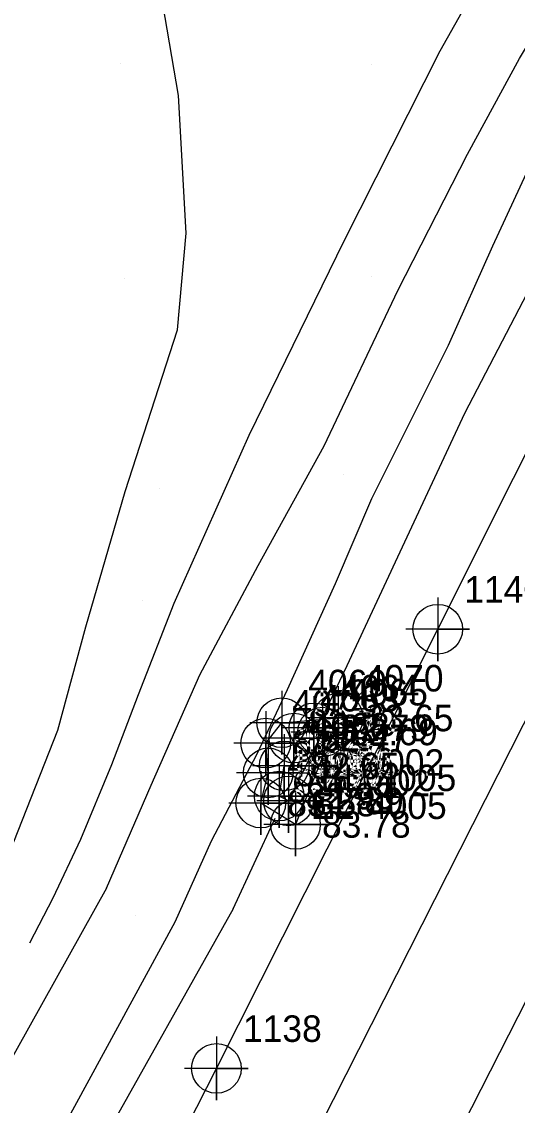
# Model space of a CAD drawing. Extents: x 2062781 to 2066835, y 358981 to 366501.
# Drawn here: x 2064137.7 to 2064184.4, y 361652.2 to 361754.3 of the extents above; entities that cross this region are included whole.
import ezdxf

# ---------------------------------------------------------------- set-up
doc = ezdxf.new("R2010")
doc.units = 0
for name, color, linetype in [('Exist DTM Breakline', 7, 'Continuous'), ('Exist DTM Breakline Cogo Comment', 7, 'Continuous'), ('Exist DTM Breakline Cogo Elevation', 7, 'Continuous'), ('Exist DTM Breakline Cogo Number', 7, 'Continuous'), ('Exist DTM Breakline Cogo Point CELL', 7, 'Continuous'), ('Exist DTM Crownline', 7, 'Continuous'), ('Exist DTM Ridgeline', 7, 'Continuous'), ('Exist DTM Ridgeline Cogo Comment', 7, 'Continuous'), ('Exist DTM Ridgeline Cogo Elevation', 7, 'Continuous'), ('Exist DTM Ridgeline Cogo Number', 7, 'Continuous'), ('Exist DTM Ridgeline Cogo Point CELL', 7, 'Continuous'), ('Exist Roads EOP', 7, 'Continuous'), ('Exist Roads EOP Cogo Number', 7, 'Continuous'), ('Exist Roads EOP Cogo Point CELL', 7, 'Continuous'), ('PH Exist DTM Breakline', 7, 'Continuous'), ('PH Exist DTM Point', 7, 'Continuous')]:
    doc.layers.add(name, color=color, linetype=linetype)

msp = doc.modelspace()

# ---------------------------------------------------------------- linework, layer by layer
at = {"layer": 'Exist DTM Breakline'}
msp.add_lwpolyline([(2064163.35, 361686.77), (2064165.25, 361687.73), (2064166.06, 361687.34), (2064162.85, 361680.84), (2064161.97, 361681.3), (2064162.45, 361684.14)], dxfattribs=at)
at = {"layer": 'Exist DTM Breakline Cogo Point CELL'}
for points in [[(2064165.25, 361690.73), (2064165.25, 361684.73), (2064165.25, 361687.73), (2064168.25, 361687.73), (2064162.25, 361687.73)], [(2064165.25, 361690.73), (2064165.25, 361684.73), (2064165.25, 361687.73), (2064168.25, 361687.73), (2064162.25, 361687.73)], [(2064165.25, 361690.73), (2064165.25, 361684.73), (2064165.25, 361687.73), (2064168.25, 361687.73), (2064162.25, 361687.73)], [(2064166.06, 361690.34), (2064166.06, 361684.34), (2064166.06, 361687.34), (2064169.06, 361687.34), (2064163.06, 361687.34)], [(2064166.06, 361690.34), (2064166.06, 361684.34), (2064166.06, 361687.34), (2064169.06, 361687.34), (2064163.06, 361687.34)], [(2064166.06, 361690.34), (2064166.06, 361684.34), (2064166.06, 361687.34), (2064169.06, 361687.34), (2064163.06, 361687.34)], [(2064163.35, 361689.77), (2064163.35, 361683.77), (2064163.35, 361686.77), (2064166.35, 361686.77), (2064160.35, 361686.77)], [(2064163.35, 361689.77), (2064163.35, 361683.77), (2064163.35, 361686.77), (2064166.35, 361686.77), (2064160.35, 361686.77)], [(2064163.35, 361689.77), (2064163.35, 361683.77), (2064163.35, 361686.77), (2064166.35, 361686.77), (2064160.35, 361686.77)], [(2064162.45, 361687.14), (2064162.45, 361681.14), (2064162.45, 361684.14), (2064165.45, 361684.14), (2064159.45, 361684.14)], [(2064162.45, 361687.14), (2064162.45, 361681.14), (2064162.45, 361684.14), (2064165.45, 361684.14), (2064159.45, 361684.14)], [(2064162.45, 361687.14), (2064162.45, 361681.14), (2064162.45, 361684.14), (2064165.45, 361684.14), (2064159.45, 361684.14)], [(2064161.97, 361684.3), (2064161.97, 361678.3), (2064161.97, 361681.3), (2064164.97, 361681.3), (2064158.97, 361681.3)], [(2064161.97, 361684.3), (2064161.97, 361678.3), (2064161.97, 361681.3), (2064164.97, 361681.3), (2064158.97, 361681.3)], [(2064161.97, 361684.3), (2064161.97, 361678.3), (2064161.97, 361681.3), (2064164.97, 361681.3), (2064158.97, 361681.3)], [(2064162.85, 361683.84), (2064162.85, 361677.84), (2064162.85, 361680.84), (2064165.85, 361680.84), (2064159.85, 361680.84)], [(2064162.85, 361683.84), (2064162.85, 361677.84), (2064162.85, 361680.84), (2064165.85, 361680.84), (2064159.85, 361680.84)], [(2064162.85, 361683.84), (2064162.85, 361677.84), (2064162.85, 361680.84), (2064165.85, 361680.84), (2064159.85, 361680.84)]]:
    msp.add_lwpolyline(points, dxfattribs=at)
for centre in [(2064165.25, 361687.73), (2064165.25, 361687.73), (2064165.25, 361687.73), (2064166.06, 361687.34), (2064166.06, 361687.34), (2064166.06, 361687.34), (2064163.35, 361686.77), (2064163.35, 361686.77), (2064163.35, 361686.77), (2064162.45, 361684.14), (2064162.45, 361684.14), (2064162.45, 361684.14), (2064161.97, 361681.3), (2064161.97, 361681.3), (2064161.97, 361681.3), (2064162.85, 361680.84), (2064162.85, 361680.84), (2064162.85, 361680.84)]:
    msp.add_circle(centre, 2.34, dxfattribs=at)
at = {"layer": 'Exist DTM Crownline'}
msp.add_lwpolyline([(2064265.44, 361845.69), (2064239.97, 361795.64), (2064213.32, 361743.86), (2064188.56, 361695.08), (2064163.47, 361645.6), (2064134.87, 361589.21), (2064123.65, 361567.03), (2064102.77, 361525.75), (2064081.5, 361483.76), (2064060.49, 361443.22), (2064039.79, 361402.12), (2064017.95, 361359.29), (2063998.02, 361320.11), (2063977.86, 361280.75), (2063957.66, 361241.43), (2063938.49, 361203.85), (2063917.61, 361163.02), (2063896.2, 361120.91), (2063873.97, 361077.23), (2063852.93, 361035.55), (2063832.77, 360995.69), (2063813.38, 360956.99), (2063791.84, 360915.2), (2063771.3, 360874.47)], dxfattribs=at)
at = {"layer": 'Exist DTM Ridgeline'}
msp.add_lwpolyline([(2064162.21, 361688.21), (2064167.54, 361688.66), (2064163.51, 361678.63), (2064160.23, 361680.64), (2064160.94, 361683.48), (2064160.7, 361686.29), (2064162.21, 361688.21)], dxfattribs=at)
at = {"layer": 'Exist DTM Ridgeline Cogo Point CELL'}
for points in [[(2064167.54, 361691.66), (2064167.54, 361685.66), (2064167.54, 361688.66), (2064170.54, 361688.66), (2064164.54, 361688.66)], [(2064167.54, 361691.66), (2064167.54, 361685.66), (2064167.54, 361688.66), (2064170.54, 361688.66), (2064164.54, 361688.66)], [(2064167.54, 361691.66), (2064167.54, 361685.66), (2064167.54, 361688.66), (2064170.54, 361688.66), (2064164.54, 361688.66)], [(2064162.21, 361691.21), (2064162.21, 361685.21), (2064162.21, 361688.21), (2064165.21, 361688.21), (2064159.21, 361688.21)], [(2064162.21, 361691.21), (2064162.21, 361685.21), (2064162.21, 361688.21), (2064165.21, 361688.21), (2064159.21, 361688.21)], [(2064162.21, 361691.21), (2064162.21, 361685.21), (2064162.21, 361688.21), (2064165.21, 361688.21), (2064159.21, 361688.21)], [(2064160.7, 361689.29), (2064160.7, 361683.29), (2064160.7, 361686.29), (2064163.7, 361686.29), (2064157.7, 361686.29)], [(2064160.7, 361689.29), (2064160.7, 361683.29), (2064160.7, 361686.29), (2064163.7, 361686.29), (2064157.7, 361686.29)], [(2064160.7, 361689.29), (2064160.7, 361683.29), (2064160.7, 361686.29), (2064163.7, 361686.29), (2064157.7, 361686.29)], [(2064160.94, 361686.48), (2064160.94, 361680.48), (2064160.94, 361683.48), (2064163.94, 361683.48), (2064157.94, 361683.48)], [(2064160.94, 361686.48), (2064160.94, 361680.48), (2064160.94, 361683.48), (2064163.94, 361683.48), (2064157.94, 361683.48)], [(2064160.94, 361686.48), (2064160.94, 361680.48), (2064160.94, 361683.48), (2064163.94, 361683.48), (2064157.94, 361683.48)], [(2064160.23, 361683.64), (2064160.23, 361677.64), (2064160.23, 361680.64), (2064163.23, 361680.64), (2064157.23, 361680.64)], [(2064160.23, 361683.64), (2064160.23, 361677.64), (2064160.23, 361680.64), (2064163.23, 361680.64), (2064157.23, 361680.64)], [(2064160.23, 361683.64), (2064160.23, 361677.64), (2064160.23, 361680.64), (2064163.23, 361680.64), (2064157.23, 361680.64)], [(2064163.51, 361681.63), (2064163.51, 361675.63), (2064163.51, 361678.63), (2064166.51, 361678.63), (2064160.51, 361678.63)], [(2064163.51, 361681.63), (2064163.51, 361675.63), (2064163.51, 361678.63), (2064166.51, 361678.63), (2064160.51, 361678.63)], [(2064163.51, 361681.63), (2064163.51, 361675.63), (2064163.51, 361678.63), (2064166.51, 361678.63), (2064160.51, 361678.63)]]:
    msp.add_lwpolyline(points, dxfattribs=at)
for centre in [(2064162.21, 361688.21), (2064162.21, 361688.21), (2064162.21, 361688.21), (2064167.54, 361688.66), (2064167.54, 361688.66), (2064167.54, 361688.66), (2064160.7, 361686.29), (2064160.7, 361686.29), (2064160.7, 361686.29), (2064160.94, 361683.48), (2064160.94, 361683.48), (2064160.94, 361683.48), (2064160.23, 361680.64), (2064160.23, 361680.64), (2064160.23, 361680.64), (2064163.51, 361678.63), (2064163.51, 361678.63), (2064163.51, 361678.63)]:
    msp.add_circle(centre, 2.34, dxfattribs=at)
at = {"layer": 'Exist Roads EOP'}
for points in [[(2063947.54, 361247.66), (2063967.28, 361286.12), (2063986.63, 361323.88), (2064008.24, 361366.15), (2064030.2, 361409.41), (2064050.53, 361448.69), (2064070.62, 361487.87), (2064093.97, 361533.43), (2064113.63, 361572.45), (2064134.87, 361614.05), (2064156.05, 361655.63), (2064176.93, 361697.03), (2064198.4, 361739.79), (2064219.67, 361781.23), (2064239.9, 361821.08), (2064255.89, 361852.54)], [(2063968.74, 361236.86), (2063988.59, 361275.84), (2064007.94, 361313.55), (2064029.34, 361355.45), (2064050.74, 361397.35), (2064071.71, 361438.16), (2064092.47, 361479.26), (2064113.84, 361521.24), (2064134.24, 361561.36), (2064154.67, 361602.17), (2064176.64, 361645.1), (2064197.63, 361686.25), (2064219.16, 361728.91), (2064239.98, 361769.73), (2064260.77, 361810.55), (2064276.59, 361841.97)]]:
    msp.add_lwpolyline(points, dxfattribs=at)
at = {"layer": 'Exist Roads EOP Cogo Point CELL'}
for points in [[(2064176.93, 361700.03), (2064176.93, 361694.03), (2064176.93, 361697.03), (2064179.93, 361697.03), (2064173.93, 361697.03)], [(2064176.93, 361700.03), (2064176.93, 361694.03), (2064176.93, 361697.03), (2064179.93, 361697.03), (2064173.93, 361697.03)], [(2064176.93, 361700.03), (2064176.93, 361694.03), (2064176.93, 361697.03), (2064179.93, 361697.03), (2064173.93, 361697.03)], [(2064156.05, 361658.63), (2064156.05, 361652.63), (2064156.05, 361655.63), (2064159.05, 361655.63), (2064153.05, 361655.63)], [(2064156.05, 361658.63), (2064156.05, 361652.63), (2064156.05, 361655.63), (2064159.05, 361655.63), (2064153.05, 361655.63)], [(2064156.05, 361658.63), (2064156.05, 361652.63), (2064156.05, 361655.63), (2064159.05, 361655.63), (2064153.05, 361655.63)]]:
    msp.add_lwpolyline(points, dxfattribs=at)
for centre in [(2064176.93, 361697.03), (2064176.93, 361697.03), (2064176.93, 361697.03), (2064156.05, 361655.63), (2064156.05, 361655.63), (2064156.05, 361655.63)]:
    msp.add_circle(centre, 2.34, dxfattribs=at)
at = {"layer": 'PH Exist DTM Breakline'}
for points in [[(2064249.47, 361855.75), (2064246.45, 361853.43), (2064241.9, 361850.6), (2064237.96, 361847.29), (2064233.98, 361841.72), (2064230.94, 361835.8), (2064226.37, 361830.06), (2064219.75, 361822.34), (2064212.83, 361810.63), (2064201.95, 361793.72), (2064195.36, 361783.12), (2064188.07, 361770.92), (2064177.12, 361751.51), (2064168.06, 361733.6), (2064159.1, 361715.3), (2064152.04, 361699.44), (2064148.67, 361690.85), (2064146.16, 361684.25), (2064143.23, 361677.22), (2064140.62, 361671.68), (2064138.42, 361667.45)], [(2064166.31, 361689.26), (2064168.37, 361693.61), (2064179.48, 361717.38), (2064194.04, 361745.34), (2064207.63, 361770.28), (2064216.64, 361786.23), (2064227.2, 361805.2), (2064232.23, 361818.87), (2064236.57, 361831.74), (2064235.41, 361835.84), (2064234.19, 361838.47)], [(2064232.89, 361836.8), (2064233.21, 361830.85), (2064231.24, 361824.57), (2064224, 361813.91), (2064218.16, 361803.52), (2064209.91, 361786.13), (2064202.97, 361772.28), (2064194.57, 361757.38), (2064187.24, 361744.27), (2064182.08, 361733.12), (2064177.9, 361723.76), (2064170.67, 361709.33), (2064167.25, 361701.32), (2064162.71, 361691.33), (2064159.86, 361685.24), (2064155.55, 361677.04), (2064152.12, 361669.42)], [(2064145.69, 361672.61), (2064149.89, 361682.34), (2064154.47, 361692.73), (2064160, 361703.02), (2064166.22, 361714.32), (2064173.17, 361728.97), (2064179.73, 361741.79), (2064184.64, 361750.83), (2064190.27, 361760.22), (2064199.47, 361778.15), (2064209.4, 361796.88), (2064216.7, 361810.86)], [(2064136.92, 361676.99), (2064141.09, 361687.5), (2064143.73, 361697.25), (2064147.43, 361710.02), (2064152.36, 361725.26), (2064153.2, 361734.36), (2064152.48, 361747.35), (2064151, 361755.96), (2064151.63, 361764.98), (2064154.67, 361774.16), (2064158.8, 361782.49), (2064163.99, 361790.24), (2064169.34, 361796.1)], [(2064157.64, 361670.67), (2064161.6, 361679.23)], [(2064145.69, 361672.61), (2064136.01, 361655.31), (2064122.72, 361628.83), (2064111.05, 361605.56), (2064106.1, 361594.61), (2064102.41, 361585.92), (2064099.6, 361579.45), (2064093.81, 361575.98), (2064088.73, 361564.22), (2064080.27, 361543.15), (2064072.3, 361527.26), (2064064.32, 361514.32), (2064058.23, 361502.15), (2064049.86, 361483.32), (2064044.1, 361467.79), (2064039.19, 361459.08), (2064033.04, 361454.51), (2064023.41, 361449.15), (2064017.15, 361445.61), (2064011.13, 361443.23), (2063996.99, 361437.14), (2063986.6, 361434.88)], [(2064157.64, 361670.67), (2064144.95, 361648.12), (2064132.68, 361625.09), (2064120.27, 361602.15), (2064104.59, 361569.59), (2064091.5, 361544.32), (2064076.2, 361512.86), (2064074.99, 361510.26), (2064073.82, 361508.18)], [(2064152.12, 361669.42), (2064135.91, 361639.64), (2064121.75, 361613.49), (2064110.38, 361589.1), (2064100.14, 361572.48), (2064090.14, 361550.9), (2064076.81, 361521.54), (2064074.01, 361513.48), (2064073.43, 361510.41)]]:
    msp.add_lwpolyline(points, dxfattribs=at)
at = {"layer": 'PH Exist DTM Point'}
for p, q in [((2064147.03, 361750.39), (2064147.03, 361750.39)), ((2064170.65, 361750.27), (2064170.65, 361750.27)), ((2064170.65, 361730.27), (2064170.65, 361730.27)), ((2064147.42, 361730.07), (2064147.42, 361730.07)), ((2064168.07, 361711.6), (2064168.07, 361711.6)), ((2064150.65, 361710.27), (2064150.65, 361710.27)), ((2064149.09, 361699.71), (2064149.09, 361699.71)), ((2064148.39, 361670.02), (2064148.39, 361670.02)), ((2064153.6, 361656.44), (2064153.6, 361656.44))]:
    msp.add_line(p, q, dxfattribs=at)

# ---------------------------------------------------------------- texts
at = {"layer": 'Exist DTM Breakline Cogo Comment'}
for s, p in [('BL*4005', (2064165.85, 361681.77)), ('BL*4005', (2064165.85, 361681.77)), ('BL*4005', (2064165.85, 361681.77)), ('EL*4005', (2064164.95, 361679.14)), ('EL*4005', (2064164.95, 361679.14)), ('EL*4005', (2064164.95, 361679.14))]:
    msp.add_text(s, height=2.5, dxfattribs=at).set_placement(p)
at = {"layer": 'Exist DTM Breakline Cogo Elevation'}
for s, p in [('82.79', (2064167.75, 361686.48)), ('82.79', (2064167.75, 361686.48)), ('82.79', (2064167.75, 361686.48)), ('82.69', (2064168.56, 361686.09)), ('82.69', (2064168.56, 361686.09)), ('82.69', (2064168.56, 361686.09)), ('82.47', (2064165.85, 361685.52)), ('82.47', (2064165.85, 361685.52)), ('82.47', (2064165.85, 361685.52)), ('82.65', (2064164.95, 361682.89)), ('82.65', (2064164.95, 361682.89)), ('82.65', (2064164.95, 361682.89)), ('82.93', (2064164.47, 361680.05)), ('82.93', (2064164.47, 361680.05)), ('82.93', (2064164.47, 361680.05)), ('82.89', (2064165.35, 361679.59)), ('82.89', (2064165.35, 361679.59)), ('82.89', (2064165.35, 361679.59))]:
    msp.add_text(s, height=2.5, dxfattribs=at).set_placement(p)
at = {"layer": 'Exist DTM Breakline Cogo Number'}
for s, p in [('4064', (2064167.75, 361690.23)), ('4064', (2064167.75, 361690.23)), ('4064', (2064167.75, 361690.23)), ('4065', (2064168.56, 361689.84)), ('4065', (2064168.56, 361689.84)), ('4065', (2064168.56, 361689.84)), ('4063', (2064165.85, 361689.27)), ('4063', (2064165.85, 361689.27)), ('4063', (2064165.85, 361689.27)), ('4068', (2064164.95, 361686.64)), ('4068', (2064164.95, 361686.64)), ('4068', (2064164.95, 361686.64)), ('4067', (2064164.47, 361683.8)), ('4067', (2064164.47, 361683.8)), ('4067', (2064164.47, 361683.8)), ('4066', (2064165.35, 361683.34)), ('4066', (2064165.35, 361683.34)), ('4066', (2064165.35, 361683.34))]:
    msp.add_text(s, height=2.5, dxfattribs=at).set_placement(p)
at = {"layer": 'Exist DTM Ridgeline Cogo Comment'}
for s, p in [('BL*4002', (2064164.71, 361683.21)), ('BL*4002', (2064164.71, 361683.21)), ('BL*4002', (2064164.71, 361683.21)), ('CL*4002', (2064163.2, 361681.29)), ('CL*4002', (2064163.2, 361681.29)), ('CL*4002', (2064163.2, 361681.29))]:
    msp.add_text(s, height=2.5, dxfattribs=at).set_placement(p)
at = {"layer": 'Exist DTM Ridgeline Cogo Elevation'}
for s, p in [('83.70', (2064164.71, 361686.96)), ('83.70', (2064164.71, 361686.96)), ('83.70', (2064164.71, 361686.96)), ('83.65', (2064170.04, 361687.41)), ('83.65', (2064170.04, 361687.41)), ('83.65', (2064170.04, 361687.41)), ('83.77', (2064163.2, 361685.04)), ('83.77', (2064163.2, 361685.04)), ('83.77', (2064163.2, 361685.04)), ('83.58', (2064163.44, 361682.23)), ('83.58', (2064163.44, 361682.23)), ('83.58', (2064163.44, 361682.23)), ('83.58', (2064162.73, 361679.39)), ('83.58', (2064162.73, 361679.39)), ('83.58', (2064162.73, 361679.39)), ('83.78', (2064166.01, 361677.38)), ('83.78', (2064166.01, 361677.38)), ('83.78', (2064166.01, 361677.38))]:
    msp.add_text(s, height=2.5, dxfattribs=at).set_placement(p)
at = {"layer": 'Exist DTM Ridgeline Cogo Number'}
for s, p in [('4070', (2064170.04, 361691.16)), ('4070', (2064170.04, 361691.16)), ('4070', (2064170.04, 361691.16)), ('4069', (2064164.71, 361690.71)), ('4069', (2064164.71, 361690.71)), ('4069', (2064164.71, 361690.71)), ('4074', (2064163.2, 361688.79)), ('4074', (2064163.2, 361688.79)), ('4074', (2064163.2, 361688.79)), ('4073', (2064163.44, 361685.98)), ('4073', (2064163.44, 361685.98)), ('4073', (2064163.44, 361685.98)), ('4072', (2064162.73, 361683.14)), ('4072', (2064162.73, 361683.14)), ('4072', (2064162.73, 361683.14)), ('4071', (2064166.01, 361681.13)), ('4071', (2064166.01, 361681.13)), ('4071', (2064166.01, 361681.13))]:
    msp.add_text(s, height=2.5, dxfattribs=at).set_placement(p)
at = {"layer": 'Exist Roads EOP Cogo Number'}
for s, p in [('1140', (2064179.43, 361699.53)), ('1140', (2064179.43, 361699.53)), ('1140', (2064179.43, 361699.53)), ('1138', (2064158.55, 361658.13)), ('1138', (2064158.55, 361658.13)), ('1138', (2064158.55, 361658.13))]:
    msp.add_text(s, height=2.5, dxfattribs=at).set_placement(p)

doc.saveas('drawing.dxf')
